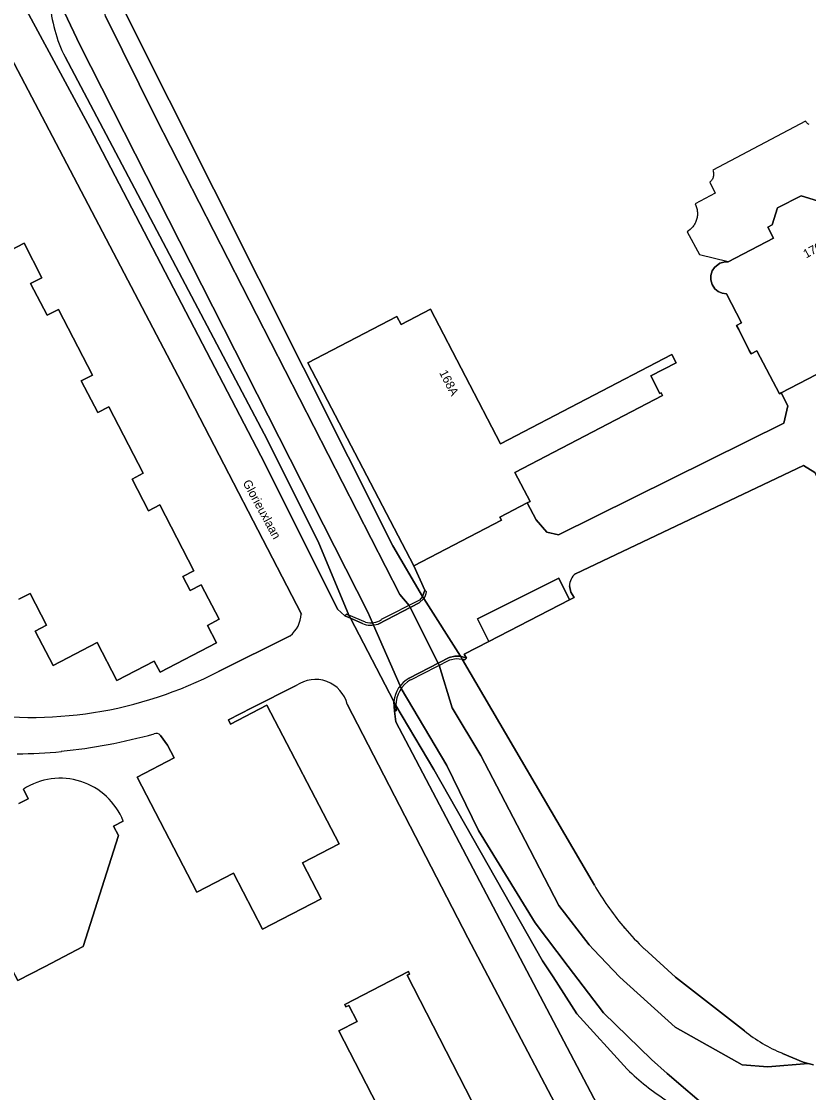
# Model space of a CAD drawing. Extents: x 162073 to 163043, y 381818 to 382561.
# Drawn here: x 162616.1 to 162706.4, y 382336.5 to 382459.4 of the extents above; entities that cross this region are included whole.
import ezdxf

# ---------------------------------------------------------------- set-up
doc = ezdxf.new("R2010")
doc.units = 0
for name, color, linetype in [('IMGEO_Dek', 7, 'Continuous'), ('IMGEO_Erf', 7, 'Continuous'), ('IMGEO_Groenvoorziening', 7, 'Continuous'), ('IMGEO_Meer_plas_ven_vijver', 7, 'Continuous'), ('IMGEO_Moeras', 7, 'Continuous'), ('IMGEO_Muur', 7, 'Continuous'), ('IMGEO_Oever', 7, 'Continuous'), ('IMGEO_Openbare_ruimte_label', 7, 'Continuous'), ('IMGEO_Pand', 7, 'Continuous'), ('IMGEO_Pand_nummerreeks', 7, 'Continuous'), ('IMGEO_Pand_overbouw', 7, 'Continuous'), ('IMGEO_Parkeervlak_open', 7, 'Continuous'), ('IMGEO_Rijbaan_lokaal_open', 7, 'Continuous')]:
    doc.layers.add(name, color=color, linetype=linetype)

msp = doc.modelspace()

# ---------------------------------------------------------------- linework, layer by layer
at = {"layer": 'IMGEO_Dek'}
for points in [[(162662.27, 382393.2), (162662.11, 382393.45), (162661.77, 382393.01), (162657.4, 382390.79)], [(162660.77, 382383.89), (162665.27, 382386.19), (162665.98, 382386.32), (162666.69, 382386.25), (162666.48, 382386.59), (162662.27, 382393.2)], [(162655.6, 382390.51), (162653.69, 382391.29), (162653.86, 382390.95), (162658.83, 382381.4), (162659.07, 382380.93)]]:
    msp.add_lwpolyline(points, dxfattribs=at)
for centre, radius, start, end in [((162656.2, 382392.55), 2.13, 253.544, 304.4534), ((162662.53, 382380.91), 3.47, 120.701, 179.6425)]:
    msp.add_arc(centre, radius, start, end, dxfattribs=at)
at = {"layer": 'IMGEO_Erf'}
for points in [[(162648.23, 382391.42), (162634.89, 382417.2), (162620.47, 382444.67), (162611.28, 382462.18)], [(162627.96, 382460.58), (162658.73, 382399.26), (162662.11, 382393.45), (162662.39, 382394.18), (162661.12, 382396.95), (162648.99, 382420.26), (162659.18, 382425.56), (162659.66, 382424.64), (162663.03, 382426.4), (162671.07, 382410.96), (162690.73, 382421.22), (162691.23, 382420.26), (162688.31, 382418.74), (162689.33, 382416.71), (162689.49, 382416.79), (162689.65, 382416.48), (162672.72, 382407.68), (162674.46, 382404.34), (162674.14, 382404.18), (162675.17, 382402.24), (162676.39, 382400.82), (162677.71, 382400.53), (162703.58, 382413.31), (162704.04, 382415.31), (162703.25, 382416.79), (162703.06, 382416.69), (162700.49, 382421.61), (162699.82, 382421.26), (162699.61, 382421.67), (162698.39, 382424.08), (162698.15, 382424.54), (162698.73, 382424.85), (162697, 382428.17), (162696.48, 382428.25), (162696.05, 382428.44), (162695.67, 382428.75), (162695.34, 382429.23), (162695.19, 382429.76), (162695.19, 382430.28), (162695.35, 382430.79), (162695.61, 382431.2), (162696.22, 382431.67), (162696.67, 382431.81), (162697.2, 382431.83), (162702.4, 382434.54), (162701.74, 382435.82), (162702.24, 382436.08), (162702.85, 382438.01), (162705.55, 382439.41), (162707.45, 382438.81)], [(162608.66, 382429.93), (162616.42, 382433.96), (162618.47, 382430.01), (162617.18, 382429.34), (162619.07, 382425.7), (162620.36, 382426.37), (162624.26, 382418.85), (162622.98, 382418.18), (162624.87, 382414.53), (162626.16, 382415.19), (162630.1, 382407.59), (162628.82, 382406.92), (162630.71, 382403.28), (162631.99, 382403.95), (162635.91, 382396.4), (162634.62, 382395.73), (162635.46, 382394.12), (162636.75, 382394.79), (162638.8, 382390.83), (162637.46, 382390.13), (162638.49, 382388.14), (162632.02, 382384.78), (162631.36, 382386.03), (162627.07, 382383.81), (162624.82, 382388.15), (162619.76, 382385.53), (162617.71, 382389.48), (162619, 382390.14), (162617.11, 382393.79), (162615.82, 382393.12)], [(162709.51, 382407.18), (162707.86, 382406.34), (162707.11, 382407.68), (162705.84, 382408.47), (162679.67, 382396.04)], [(162678.99, 382394.65), (162679.14, 382393.95), (162679.53, 382393.34), (162679, 382393.07), (162669.75, 382388.28), (162666.91, 382386.81), (162667.18, 382386.36), (162666.99, 382386.17), (162666.69, 382386.25), (162681.84, 382360.35)], [(162638.74, 382384.85), (162646.95, 382388.93)], [(162647.64, 382383.23), (162642.55, 382380.67), (162639.87, 382379.28), (162640.12, 382378.8), (162644.28, 382380.96), (162652.55, 382365.07), (162648.35, 382362.89), (162650.5, 382358.76), (162643.77, 382355.27), (162640.43, 382361.7), (162636.24, 382359.53), (162629.4, 382372.71), (162633.63, 382374.94), (162632.87, 382376.38), (162632.06, 382377.51)], [(162683.74, 382323.09), (162682.16, 382326.1), (162681.89, 382326.62), (162667.34, 382354.29), (162653.49, 382381.08)], [(162615.81, 382369.68), (162616.88, 382370.24), (162616.35, 382371.34)], [(162627.79, 382367.69), (162626.69, 382367.11), (162627.27, 382366.04), (162623.22, 382353.28), (162618.77, 382350.97), (162615.71, 382349.38), (162615.06, 382350.62), (162614.23, 382352.22), (162611.12, 382350.62), (162589.59, 382339.53), (162611.46, 382312.68), (162612.67, 382311.2), (162618.88, 382314.39), (162618.29, 382315.57), (162618.57, 382315.71), (162618.72, 382315.43), (162635.6, 382324.11)], [(162685.1, 382355.66), (162685.21, 382355.54), (162685.32, 382355.41)], [(162687.57, 382353.03), (162691.15, 382349.79), (162699.04, 382343.63)], [(162656.94, 382335.08), (162652.54, 382343.63), (162654.64, 382344.7), (162653.69, 382346.53), (162653.34, 382346.36), (162653.2, 382346.65), (162660.51, 382350.41), (162660.65, 382350.13), (162660.38, 382349.99), (162668.56, 382334.08)], [(162703.4, 382341.04), (162705.79, 382340.04), (162706.37, 382339.89), (162706.96, 382339.74)]]:
    msp.add_lwpolyline(points, dxfattribs=at)
for centre, radius, start, end in [((162680.9, 382394.58), 1.92, 130.0081, 177.9158), ((162644.73, 382391.64), 3.5, 309.3631, 356.5194), ((162617.2, 382426.08), 46.51, 260.2078, 297.5867), ((162649.84, 382380.17), 3.76, 13.9165, 125.641), ((162613.84, 382441.58), 66.25, 275.94, 285.3214), ((162631.61, 382377.16), 0.578, 37.7486, 116.3443), ((162616.24, 382413.5), 38.09, 269.0873, 276.7222), ((162620.58, 382364.83), 7.76, 21.6217, 123.0289), ((162710.26, 382376.67), 32.77, 209.8707, 219.86), ((162710.27, 382376.71), 32.81, 220.4931, 226.2168), ((162710.17, 382357.46), 17.75, 231.1627, 247.6064)]:
    msp.add_arc(centre, radius, start, end, dxfattribs=at)
at = {"layer": 'IMGEO_Groenvoorziening'}
for points in [[(162708.96, 382327.82), (162704.46, 382329.77), (162695.2, 382334.46), (162690.18, 382338.74), (162688.38, 382340.32), (162682.88, 382345.67), (162678.84, 382351), (162675.05, 382356), (162668.53, 382366.61), (162664.91, 382374.04), (162659.69, 382382.89), (162659.55, 382383.19), (162656.51, 382390.16), (162656.39, 382390.43), (162655.86, 382391.64), (162622.83, 382456.73), (162621.05, 382460.43), (162620.58, 382463.32), (162621, 382465.18), (162622.19, 382467.82), (162626.1, 382472.49), (162629.58, 382474.95), (162692.85, 382511.47), (162710.26, 382520.98)], [(162620.7, 382469.55), (162613.75, 382466.05), (162615.4, 382463.13), (162623.99, 382447.17), (162644.03, 382408.69), (162652.36, 382392), (162653.23, 382391.23), (162653.41, 382391.4), (162653.69, 382391.29), (162650.15, 382399.75), (162643.96, 382412.09), (162621.12, 382455.33)], [(162621.12, 382455.33), (162643.96, 382412.09), (162650.15, 382399.75), (162653.69, 382391.29), (162653.86, 382390.95), (162658.83, 382381.4), (162659.07, 382380.93), (162663.41, 382373.61), (162675.9, 382351.67), (162677.1, 382349.81), (162679.83, 382345.59), (162685.59, 382339.22)]]:
    msp.add_lwpolyline(points, dxfattribs=at)
for centre, radius, start, end in [((162636.22, 382462.88), 16.88, 184.1195, 206.5666), ((162636.22, 382462.88), 16.88, 184.1195, 206.5666), ((162704.63, 382358.64), 27.19, 225.5847, 237.7479)]:
    msp.add_arc(centre, radius, start, end, dxfattribs=at)
at = {"layer": 'IMGEO_Meer_plas_ven_vijver'}
for points in [[(162710.26, 382520.98), (162692.85, 382511.47), (162629.58, 382474.95), (162626.1, 382472.49), (162622.19, 382467.82), (162621, 382465.18), (162620.58, 382463.32), (162621.05, 382460.43), (162622.83, 382456.73), (162655.86, 382391.64), (162656.39, 382390.43), (162656.51, 382390.16), (162659.55, 382383.19), (162659.69, 382382.89), (162664.91, 382374.04), (162668.53, 382366.61), (162675.05, 382356), (162678.84, 382351), (162682.88, 382345.67), (162688.38, 382340.32), (162690.18, 382338.74), (162695.2, 382334.46), (162704.46, 382329.77), (162708.96, 382327.82)], [(162706.96, 382339.74), (162706.37, 382339.89), (162701.75, 382339.51), (162698.8, 382339.72), (162691.1, 382344.05), (162684.77, 382349.79), (162681.73, 382352.97), (162681.24, 382353.47), (162677.77, 382358.01), (162673.89, 382365.44), (162668.81, 382375.19), (162665.53, 382380.67), (162664.03, 382385.56), (162663.92, 382385.78), (162660.71, 382392.17), (162660.59, 382392.41), (162659.52, 382393.68), (162631.58, 382448.28), (162625.76, 382460), (162625.5, 382461.11), (162625.93, 382462.76), (162627.16, 382463.78), (162630.05, 382465.44), (162709.62, 382508.96)]]:
    msp.add_lwpolyline(points, dxfattribs=at)
at = {"layer": 'IMGEO_Moeras'}
msp.add_lwpolyline([(162685.59, 382339.22), (162679.83, 382345.59), (162677.1, 382349.81), (162675.9, 382351.67), (162663.41, 382373.61), (162659.07, 382380.93), (162659.12, 382380.33), (162658.9, 382380.29), (162659.05, 382379.08), (162685.65, 382328.54), (162688.63, 382322.78), (162691.89, 382320.62)], dxfattribs=at)
msp.add_arc((162704.63, 382358.64), 27.19, 225.5847, 237.7479, dxfattribs=at)
at = {"layer": 'IMGEO_Muur'}
for points in [[(162662.59, 382393.99), (162662.39, 382394.18), (162662.11, 382393.45)], [(162657.04, 382390.28), (162661.75, 382392.71), (162662.27, 382393.2)], [(162662.27, 382393.2), (162662.11, 382393.45), (162661.77, 382393.01), (162657.4, 382390.79)], [(162662.11, 382393.45), (162662.27, 382393.2)], [(162655.6, 382390.51), (162653.69, 382391.29), (162653.86, 382390.95), (162655.23, 382390.35)], [(162666.69, 382386.25), (162666.48, 382386.59), (162665.83, 382386.6), (162665.2, 382386.43), (162660.58, 382384.07)], [(162660.77, 382383.89), (162665.27, 382386.19), (162665.98, 382386.32), (162666.69, 382386.25)], [(162658.83, 382381.4), (162659.07, 382380.93)]]:
    msp.add_lwpolyline(points, dxfattribs=at)
for points in [[(162653.86, 382390.95), (162653.69, 382391.29), (162653.41, 382391.4), (162653.23, 382391.23)], [(162666.48, 382386.59), (162666.69, 382386.25), (162666.99, 382386.17), (162667.18, 382386.36)], [(162659.07, 382380.93), (162658.83, 382381.4), (162658.9, 382380.29), (162659.12, 382380.33)]]:
    msp.add_lwpolyline(points, close=True, dxfattribs=at)
for centre, radius, start, end in [((162660.77, 382394.27), 1.85, 324.2734, 351.2342), ((162656.22, 382392.7), 2.55, 247.0616, 288.6353), ((162656.2, 382392.55), 2.13, 253.544, 304.4534), ((162662.27, 382381.06), 3.45, 119.1908, 174.353), ((162662.53, 382380.91), 3.47, 120.701, 179.6425)]:
    msp.add_arc(centre, radius, start, end, dxfattribs=at)
at = {"layer": 'IMGEO_Oever'}
for points in [[(162625.76, 382460), (162631.58, 382448.28), (162659.52, 382393.68), (162660.59, 382392.41), (162660.71, 382392.17), (162663.92, 382385.78), (162664.03, 382385.56), (162665.53, 382380.67), (162668.81, 382375.19), (162673.89, 382365.44), (162677.77, 382358.01), (162681.24, 382353.47), (162681.73, 382352.97), (162684.77, 382349.79), (162691.1, 382344.05), (162698.8, 382339.72), (162701.75, 382339.51), (162706.37, 382339.89), (162705.79, 382340.04), (162703.4, 382341.04)], [(162666.69, 382386.25), (162666.48, 382386.59), (162662.27, 382393.2), (162662.11, 382393.45), (162658.73, 382399.26), (162627.96, 382460.58)], [(162681.84, 382360.35), (162666.69, 382386.25)], [(162685.32, 382355.41), (162685.21, 382355.54), (162685.1, 382355.66)], [(162699.04, 382343.63), (162691.15, 382349.79), (162687.57, 382353.03)]]:
    msp.add_lwpolyline(points, dxfattribs=at)
for centre, radius, start, end in [((162710.26, 382376.67), 32.77, 209.8707, 219.86), ((162710.27, 382376.71), 32.81, 220.4931, 226.2168), ((162710.17, 382357.46), 17.75, 231.1627, 247.6064)]:
    msp.add_arc(centre, radius, start, end, dxfattribs=at)
at = {"layer": 'IMGEO_Pand'}
for points in [[(162707.45, 382438.81), (162705.55, 382439.41), (162702.85, 382438.01), (162702.24, 382436.08), (162701.74, 382435.82), (162702.4, 382434.54), (162697.2, 382431.83), (162696.67, 382431.81), (162696.22, 382431.67), (162695.61, 382431.2), (162695.35, 382430.79), (162695.19, 382430.28), (162695.19, 382429.76), (162695.34, 382429.23), (162695.67, 382428.75), (162696.05, 382428.44), (162696.48, 382428.25), (162697, 382428.17), (162698.73, 382424.85), (162698.15, 382424.54), (162698.39, 382424.08), (162699.61, 382421.67), (162699.82, 382421.26), (162700.49, 382421.61), (162703.06, 382416.69), (162703.25, 382416.79), (162709.3, 382419.93)], [(162615.82, 382393.12), (162617.11, 382393.79), (162619, 382390.14), (162617.71, 382389.48), (162619.76, 382385.53), (162624.82, 382388.15), (162627.07, 382383.81), (162631.36, 382386.03), (162632.02, 382384.78), (162638.49, 382388.14), (162637.46, 382390.13), (162638.8, 382390.83), (162636.75, 382394.79), (162635.46, 382394.12), (162634.62, 382395.73), (162635.91, 382396.4), (162631.99, 382403.95), (162630.71, 382403.28), (162628.82, 382406.92), (162630.1, 382407.59), (162626.16, 382415.19), (162624.87, 382414.53), (162622.98, 382418.18), (162624.26, 382418.85), (162620.36, 382426.37), (162619.07, 382425.7), (162617.18, 382429.34), (162618.47, 382430.01), (162616.42, 382433.96), (162608.66, 382429.93)], [(162616.35, 382371.34), (162616.88, 382370.24), (162615.81, 382369.68)], [(162627.27, 382366.04), (162626.69, 382367.11), (162627.79, 382367.69)], [(162611.46, 382312.68), (162589.59, 382339.53), (162611.12, 382350.62), (162614.23, 382352.22), (162615.06, 382350.62), (162615.71, 382349.38), (162618.77, 382350.97), (162623.22, 382353.28), (162627.27, 382366.04)], [(162668.56, 382334.08), (162660.38, 382349.99), (162660.65, 382350.13), (162660.51, 382350.41), (162653.2, 382346.65), (162653.34, 382346.36), (162653.69, 382346.53), (162654.64, 382344.7), (162652.54, 382343.63), (162656.94, 382335.08)]]:
    msp.add_lwpolyline(points, dxfattribs=at)
msp.add_lwpolyline([(162663.03, 382426.4), (162659.66, 382424.64), (162659.18, 382425.56), (162648.99, 382420.26), (162661.12, 382396.95), (162671.18, 382402.18), (162670.99, 382402.54), (162674.14, 382404.18), (162674.46, 382404.34), (162672.72, 382407.68), (162689.65, 382416.48), (162689.49, 382416.79), (162689.33, 382416.71), (162688.31, 382418.74), (162691.23, 382420.26), (162690.73, 382421.22), (162671.07, 382410.96)], close=True, dxfattribs=at)
msp.add_arc((162620.58, 382364.83), 7.76, 21.6217, 123.0289, dxfattribs=at)
at = {"layer": 'IMGEO_Pand_overbouw'}
msp.add_lwpolyline([(162706.48, 382447.57), (162706.4, 382447.62), (162706.32, 382447.68), (162706.25, 382447.75), (162706.18, 382447.82), (162706.12, 382447.89), (162706.07, 382447.97), (162695.42, 382442.35), (162695.45, 382442.27), (162695.48, 382442.18), (162695.5, 382442.09), (162695.51, 382441.99), (162695.52, 382441.9), (162695.52, 382441.8), (162695.5, 382441.7), (162695.48, 382441.6), (162695.46, 382441.51), (162695.42, 382441.41), (162695.38, 382441.33), (162695.32, 382441.24), (162695.27, 382441.17), (162695.21, 382441.1), (162695.14, 382441.03), (162695.07, 382440.97), (162695.7, 382439.7), (162693.39, 382438.47), (162693.48, 382438.28), (162693.55, 382438.07), (162693.58, 382437.96), (162693.61, 382437.85), (162693.63, 382437.74), (162693.64, 382437.63), (162693.65, 382437.51), (162693.66, 382437.4), (162693.65, 382437.28), (162693.65, 382437.16), (162693.64, 382437.04), (162693.62, 382436.92), (162693.59, 382436.81), (162693.56, 382436.69), (162693.53, 382436.58), (162693.48, 382436.46), (162693.44, 382436.35), (162693.39, 382436.25), (162693.33, 382436.14), (162693.27, 382436.04), (162693.2, 382435.95), (162693.13, 382435.85), (162693.06, 382435.77), (162692.98, 382435.68), (162692.9, 382435.6), (162692.82, 382435.53), (162692.65, 382435.39), (162692.47, 382435.28), (162693.89, 382432.69), (162697.17, 382431.88), (162697.2, 382431.83), (162702.4, 382434.54), (162701.74, 382435.82), (162702.24, 382436.08), (162702.85, 382438.01), (162705.55, 382439.41), (162707.45, 382438.81)], dxfattribs=at)
at = {"layer": 'IMGEO_Parkeervlak_open'}
msp.add_lwpolyline([(162679, 382393.07), (162677.78, 382395.53), (162668.45, 382390.9), (162669.75, 382388.28)], close=True, dxfattribs=at)
at = {"layer": 'IMGEO_Rijbaan_lokaal_open'}
for points in [[(162691.89, 382320.62), (162688.63, 382322.78), (162685.65, 382328.54), (162659.05, 382379.08), (162658.9, 382380.29), (162658.83, 382381.4), (162653.86, 382390.95), (162653.23, 382391.23), (162652.36, 382392), (162644.03, 382408.69), (162623.99, 382447.17), (162615.4, 382463.13), (162613.75, 382466.05), (162612.83, 382467.46), (162608.49, 382464.92), (162609.18, 382463.65), (162609.42, 382463.25), (162609.99, 382463.03)], [(162611.28, 382462.18), (162620.47, 382444.67), (162634.89, 382417.2), (162648.23, 382391.42)], [(162709.3, 382419.93), (162703.25, 382416.79), (162704.04, 382415.31), (162703.58, 382413.31), (162677.71, 382400.53), (162676.39, 382400.82), (162675.17, 382402.24), (162674.14, 382404.18), (162670.99, 382402.54), (162671.18, 382402.18), (162661.12, 382396.95), (162662.39, 382394.18), (162662.59, 382393.99)], [(162679.67, 382396.04), (162705.84, 382408.47), (162707.11, 382407.68), (162707.86, 382406.34), (162709.51, 382407.18)], [(162662.27, 382393.2), (162666.48, 382386.59), (162667.18, 382386.36), (162666.91, 382386.81), (162669.75, 382388.28), (162668.45, 382390.9), (162677.78, 382395.53), (162679, 382393.07), (162679.53, 382393.34), (162679.14, 382393.95), (162678.99, 382394.65)], [(162666.48, 382386.59), (162662.27, 382393.2), (162661.75, 382392.71), (162657.04, 382390.28)], [(162655.23, 382390.35), (162653.86, 382390.95), (162658.83, 382381.4)], [(162646.95, 382388.93), (162638.74, 382384.85)], [(162660.58, 382384.07), (162665.2, 382386.43), (162665.83, 382386.6), (162666.48, 382386.59)], [(162632.06, 382377.51), (162632.87, 382376.38), (162633.63, 382374.94), (162629.4, 382372.71), (162636.24, 382359.53), (162640.43, 382361.7), (162643.77, 382355.27), (162650.5, 382358.76), (162648.35, 382362.89), (162652.55, 382365.07), (162644.28, 382380.96), (162640.12, 382378.8), (162639.87, 382379.28), (162642.55, 382380.67), (162647.64, 382383.23)], [(162653.49, 382381.08), (162667.34, 382354.29), (162681.89, 382326.62), (162682.16, 382326.1), (162683.74, 382323.09)]]:
    msp.add_lwpolyline(points, dxfattribs=at)
for centre, radius, start, end in [((162680.9, 382394.58), 1.92, 130.0081, 177.9158), ((162660.77, 382394.27), 1.85, 324.2734, 351.2342), ((162644.73, 382391.64), 3.5, 309.3631, 356.5194), ((162656.22, 382392.7), 2.55, 247.0616, 288.6353), ((162617.2, 382426.08), 46.51, 260.2078, 297.5867), ((162649.84, 382380.17), 3.76, 13.9165, 125.641), ((162662.27, 382381.06), 3.45, 119.1908, 174.353), ((162613.84, 382441.58), 66.25, 275.94, 285.3214), ((162631.61, 382377.16), 0.578, 37.7486, 116.3443), ((162616.24, 382413.5), 38.09, 269.0873, 276.7222)]:
    msp.add_arc(centre, radius, start, end, dxfattribs=at)

# ---------------------------------------------------------------- texts
at = {"layer": 'IMGEO_Openbare_ruimte_label'}
msp.add_text('Glorieuxlaan', height=1, rotation=298.615, dxfattribs=at).set_placement((162641.47, 382406.5))
at = {"layer": 'IMGEO_Pand_nummerreeks'}
for s, rotation, p in [('170', 28.3729, (162706.12, 382432.21)), ('168A', 297.2955, (162664.01, 382419.12))]:
    msp.add_text(s, height=1, rotation=rotation, dxfattribs=at).set_placement(p)

doc.saveas('drawing.dxf')
